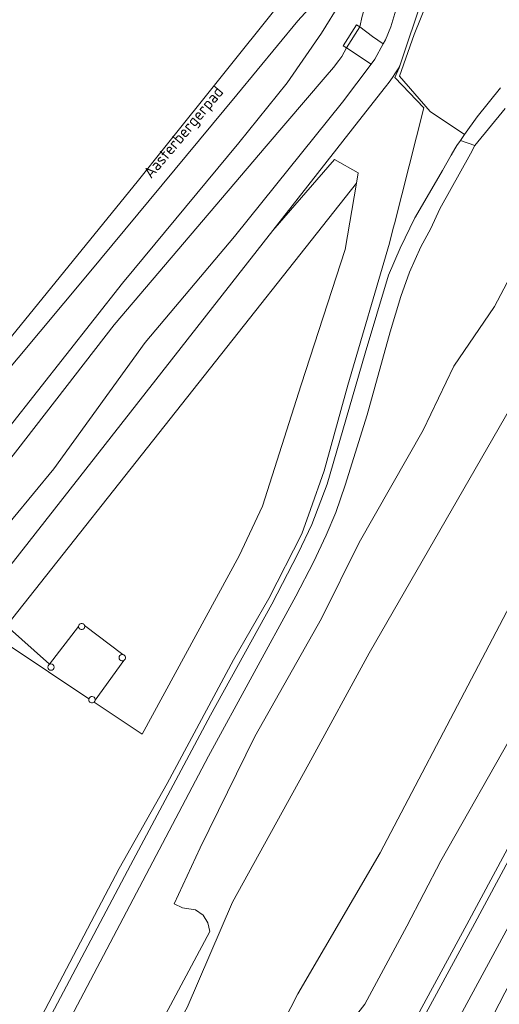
# Model space of a CAD drawing. Extents: x 184422 to 188298, y 343471 to 350189.
# Tile 281 of 513: x 187266 to 187342, y 346673 to 346828. Entities that reach past the tile are written whole.
import ezdxf
from ezdxf.enums import TextEntityAlignment as Align

# ---------------------------------------------------------------- set-up
doc = ezdxf.new("R2010")
doc.units = 0
for name, color, linetype, lineweight in [('B-WA-GR-BEPLANTING_CULTUUR_BOSPLANTSOEN-GV', 252, 'Continuous', 18), ('B-WA-GR-FRUITTEELT-GV', 252, 'Continuous', 13), ('B-WA-GR-GRAS-GV', 252, 'Continuous', 13), ('B-WA-GR-GROENVOORZIENING-GV', 252, 'Continuous', 18), ('B-WA-GW-TALUD_KRUIN-G', 252, 'Continuous', 18), ('B-WA-IE-TERREINAFSCHEIDING_KUNSTMATIG_MUUR-GV', 252, 'Continuous', 18), ('B-WA-KL-ET_HS_LANDELIJK HOOGSPANNINGSNET-GV', 252, 'Continuous', 18), ('B-WA-OG-TERREIN_ERF-GV', 252, 'Continuous', 18), ('B-WA-OG-TOPOGRAFIE-T18', 252, 'Continuous', 18), ('B-WA-OG-WATER_BEEK-GV', 252, 'Continuous', 18), ('B-WA-OG-WATER_GREPPEL-GV', 252, 'Continuous', 18), ('B-WA-OG-WATER_SLOOT-GV', 252, 'Continuous', 18), ('B-WA-VH-ONVERHARD-GV', 252, 'Continuous', 18), ('B-WA-VH-VERHARDING_ASFALT-GV', 252, 'Continuous', 18)]:
    doc.layers.add(name, color=color, linetype=linetype, lineweight=lineweight)
doc.styles.add('NLCS-ISO-M1000-T18', font='NLCS-ISO.ttf', dxfattribs={"height": 1.8})

msp = doc.modelspace()

# ---------------------------------------------------------------- linework, layer by layer
at = {"layer": 'B-WA-GR-BEPLANTING_CULTUUR_BOSPLANTSOEN-GV', "flags": 128}
msp.add_lwpolyline([(187374.768, 346688.234), (187382.196, 346695.604), (187397.184, 346715.955), (187412.429, 346734.71), (187431.273, 346762.27), (187398.553, 346779.15), (187397.901, 346779.486), (187396.764, 346776.969), (187376.973, 346738.389), (187342.761, 346674.869), (187327.118, 346644.527), (187310.813, 346616.023), (187298.362, 346591.346), (187280.708, 346558.983), (187293.375, 346577.731), (187296.31, 346581.839), (187342.284, 346646.198), (187373.427, 346688.22)], close=True, dxfattribs=at)
msp.add_lwpolyline([(187374.768, 346688.234), (187382.196, 346695.604), (187397.184, 346715.955), (187412.429, 346734.71), (187431.273, 346762.27), (187398.553, 346779.15), (187397.901, 346779.486), (187396.764, 346776.969), (187376.973, 346738.389), (187342.761, 346674.869), (187327.118, 346644.527), (187310.813, 346616.023), (187298.362, 346591.346), (187280.708, 346558.983), (187293.375, 346577.731), (187296.31, 346581.839), (187342.284, 346646.198), (187373.427, 346688.22)], close=True, dxfattribs=at)
msp.add_lwpolyline([(187374.768, 346688.234), (187382.196, 346695.604), (187397.184, 346715.955), (187412.429, 346734.71), (187431.273, 346762.27), (187398.553, 346779.15), (187397.901, 346779.486), (187396.764, 346776.969), (187376.973, 346738.389), (187342.761, 346674.869), (187327.118, 346644.527), (187310.813, 346616.023), (187298.362, 346591.346), (187280.708, 346558.983), (187293.375, 346577.731), (187296.31, 346581.839), (187342.284, 346646.198), (187373.427, 346688.22)], close=True, dxfattribs=at)
at = {"layer": 'B-WA-GR-FRUITTEELT-GV', "flags": 128}
for points in [[(187278.082, 346720.652), (187285.681, 346715.581), (187300.955, 346743.69), (187304.599, 346751.507), (187310.694, 346770.629), (187317.629, 346791.915), (187319.409, 346802.382), (187264.286, 346732.666), (187271.088, 346726.645), (187275.639, 346732.555)], [(187278.082, 346720.652), (187285.681, 346715.581), (187300.955, 346743.69), (187304.599, 346751.507), (187310.694, 346770.629), (187317.629, 346791.915), (187319.409, 346802.382), (187264.286, 346732.666), (187271.088, 346726.645), (187275.639, 346732.555)], [(187278.082, 346720.652), (187285.681, 346715.581), (187300.955, 346743.69), (187304.599, 346751.507), (187310.694, 346770.629), (187317.629, 346791.915), (187319.409, 346802.382), (187264.286, 346732.666), (187271.088, 346726.645), (187275.639, 346732.555)], [(187276.609, 346732.726), (187282.627, 346728.139)], [(187276.609, 346732.726), (187282.627, 346728.139)], [(187276.609, 346732.726), (187282.627, 346728.139)], [(187282.79, 346727.214), (187278.261, 346720.965)], [(187282.79, 346727.214), (187278.261, 346720.965)], [(187282.79, 346727.214), (187278.261, 346720.965)]]:
    msp.add_lwpolyline(points, dxfattribs=at)
at = {"layer": 'B-WA-GR-FRUITTEELT-GV'}
for points in [[(187275.639, 346732.555, -0.8382639), (187276.609, 346732.726)], [(187275.639, 346732.555, -0.8382639), (187276.609, 346732.726)], [(187275.639, 346732.555, -0.8382639), (187276.609, 346732.726)], [(187282.627, 346728.139, -0.6996425), (187282.79, 346727.214)], [(187282.627, 346728.139, -0.6996425), (187282.79, 346727.214)], [(187282.627, 346728.139, -0.6996425), (187282.79, 346727.214)], [(187278.261, 346720.965, -0.1874785), (187278.082, 346720.652)], [(187278.261, 346720.965, -0.1874785), (187278.082, 346720.652)], [(187278.261, 346720.965, -0.1874785), (187278.082, 346720.652)]]:
    msp.add_lwpolyline(points, format="xyb", dxfattribs=at)
at = {"layer": 'B-WA-GR-GRAS-GV', "flags": 128}
for points in [[(187375.215, 346880.268), (187341.88, 346870.85), (187339.872, 346870.243), (187335.908, 346868.768), (187328.972, 346864.596), (187332.069, 346854.891), (187333.039, 346848.145), (187332.259, 346838.712), (187330.569, 346830.984), (187328.478, 346825.801), (187326.209, 346819.228), (187331.015, 346813.682), (187336.431, 346810.021), (187338.44, 346812.828), (187342.077, 346817.374)], [(187375.215, 346880.268), (187341.88, 346870.85), (187339.872, 346870.243), (187335.908, 346868.768), (187328.972, 346864.596), (187332.069, 346854.891), (187333.039, 346848.145), (187332.259, 346838.712), (187330.569, 346830.984), (187328.478, 346825.801), (187326.209, 346819.228), (187331.015, 346813.682), (187336.431, 346810.021), (187338.44, 346812.828), (187342.077, 346817.374)], [(187375.215, 346880.268), (187341.88, 346870.85), (187339.872, 346870.243), (187335.908, 346868.768), (187328.972, 346864.596), (187332.069, 346854.891), (187333.039, 346848.145), (187332.259, 346838.712), (187330.569, 346830.984), (187328.478, 346825.801), (187326.209, 346819.228), (187331.015, 346813.682), (187336.431, 346810.021), (187338.44, 346812.828), (187342.077, 346817.374)], [(187258.314, 346733.843), (187306.23, 346794.919), (187320.303, 346812.856), (187323.983, 346817.546), (187324.534, 346818.27), (187325.066, 346819.007), (187325.579, 346819.758), (187326.073, 346820.522), (187326.338, 346821.157), (187329.806, 346831.559)], [(187258.314, 346733.843), (187306.23, 346794.919), (187320.303, 346812.856), (187323.983, 346817.546), (187324.534, 346818.27), (187325.066, 346819.007), (187325.579, 346819.758), (187326.073, 346820.522), (187326.338, 346821.157), (187329.806, 346831.559)], [(187258.314, 346733.843), (187306.23, 346794.919), (187320.303, 346812.856), (187323.983, 346817.546), (187324.534, 346818.27), (187325.066, 346819.007), (187325.579, 346819.758), (187326.073, 346820.522), (187326.338, 346821.157), (187329.806, 346831.559)], [(187307.391, 346830.698), (187289.025, 346807.761), (187285.08, 346802.846), (187254.098, 346764.778), (187234.915, 346741.892), (187235.125, 346741.731), (187235.127, 346741.729), (187235.471, 346741.365), (187235.524, 346741.423), (187236.081, 346742.037), (187238.799, 346741.505), (187239.234, 346741.459), (187239.532, 346741.447), (187239.739, 346741.512), (187240.163, 346741.802), (187240.363, 346741.99), (187240.669, 346742.41), (187243.074, 346745.46), (187248.174, 346752.419), (187258.612, 346765.924), (187277.064, 346787.961), (187300.59, 346816.26), (187310.185, 346827.925), (187311.834, 346829.759)], [(187307.391, 346830.698), (187289.025, 346807.761), (187285.08, 346802.846), (187254.098, 346764.778), (187234.915, 346741.892), (187235.125, 346741.731), (187235.127, 346741.729), (187235.471, 346741.365), (187235.524, 346741.423), (187236.081, 346742.037), (187238.799, 346741.505), (187239.234, 346741.459), (187239.532, 346741.447), (187239.739, 346741.512), (187240.163, 346741.802), (187240.363, 346741.99), (187240.669, 346742.41), (187243.074, 346745.46), (187248.174, 346752.419), (187258.612, 346765.924), (187277.064, 346787.961), (187300.59, 346816.26), (187310.185, 346827.925), (187311.834, 346829.759)], [(187307.391, 346830.698), (187289.025, 346807.761), (187285.08, 346802.846), (187254.098, 346764.778), (187234.915, 346741.892), (187235.125, 346741.731), (187235.127, 346741.729), (187235.471, 346741.365), (187235.524, 346741.423), (187236.081, 346742.037), (187238.799, 346741.505), (187239.234, 346741.459), (187239.532, 346741.447), (187239.739, 346741.512), (187240.163, 346741.802), (187240.363, 346741.99), (187240.669, 346742.41), (187243.074, 346745.46), (187248.174, 346752.419), (187258.612, 346765.924), (187277.064, 346787.961), (187300.59, 346816.26), (187310.185, 346827.925), (187311.834, 346829.759)], [(187311.834, 346829.759), (187310.185, 346827.925), (187300.59, 346816.26), (187277.064, 346787.961), (187258.612, 346765.924)], [(187311.834, 346829.759), (187310.185, 346827.925), (187300.59, 346816.26), (187277.064, 346787.961), (187258.612, 346765.924)], [(187311.834, 346829.759), (187310.185, 346827.925), (187300.59, 346816.26), (187277.064, 346787.961), (187258.612, 346765.924)], [(187325.622, 346829.605), (187324.843, 346826.984), (187323.963, 346824.921), (187323.632, 346824.315), (187322.315, 346821.899), (187321.709, 346821.099), (187317.2, 346815.146), (187300.183, 346793.972), (187286.151, 346777.306), (187271.783, 346757.389), (187258.914, 346741.841)], [(187325.622, 346829.605), (187324.843, 346826.984), (187323.963, 346824.921), (187323.632, 346824.315), (187322.315, 346821.899), (187321.709, 346821.099), (187317.2, 346815.146), (187300.183, 346793.972), (187286.151, 346777.306), (187271.783, 346757.389), (187258.914, 346741.841)], [(187325.622, 346829.605), (187324.843, 346826.984), (187323.963, 346824.921), (187323.632, 346824.315), (187322.315, 346821.899), (187321.709, 346821.099), (187317.2, 346815.146), (187300.183, 346793.972), (187286.151, 346777.306), (187271.783, 346757.389), (187258.914, 346741.841)], [(187316.898, 346830.821), (187313.91, 346825.969), (187308.514, 346818.196), (187300.871, 346808.738), (187282.564, 346786.634), (187264.722, 346763.927)], [(187264.722, 346763.927), (187282.564, 346786.634), (187300.871, 346808.738), (187308.514, 346818.196), (187313.91, 346825.969), (187316.898, 346830.821)], [(187316.898, 346830.821), (187313.91, 346825.969), (187308.514, 346818.196), (187300.871, 346808.738), (187282.564, 346786.634), (187264.722, 346763.927)], [(187264.722, 346763.927), (187282.564, 346786.634), (187300.871, 346808.738), (187308.514, 346818.196), (187313.91, 346825.969), (187316.898, 346830.821)], [(187316.898, 346830.821), (187313.91, 346825.969), (187308.514, 346818.196), (187300.871, 346808.738), (187282.564, 346786.634), (187264.722, 346763.927)], [(187264.722, 346763.927), (187282.564, 346786.634), (187300.871, 346808.738), (187308.514, 346818.196), (187313.91, 346825.969), (187316.898, 346830.821)], [(187320.32, 346828.649), (187319.92, 346826.964), (187321.943, 346825.458), (187323.632, 346824.315), (187323.963, 346824.921), (187324.843, 346826.984), (187325.622, 346829.605)], [(187320.32, 346828.649), (187319.92, 346826.964), (187321.943, 346825.458), (187323.632, 346824.315), (187323.963, 346824.921), (187324.843, 346826.984), (187325.622, 346829.605)], [(187320.32, 346828.649), (187319.92, 346826.964), (187321.943, 346825.458), (187323.632, 346824.315), (187323.963, 346824.921), (187324.843, 346826.984), (187325.622, 346829.605)], [(187261.171, 346754.181), (187281.237, 346780.056), (187305.19, 346808.177), (187314.483, 346819.045), (187315.79, 346820.595), (187316.622, 346821.671), (187317.108, 346822.342), (187317.82, 346823.684), (187317.291, 346824.022), (187319.392, 346827.302), (187319.92, 346826.964), (187320.32, 346828.649)], [(187261.171, 346754.181), (187281.237, 346780.056), (187305.19, 346808.177), (187314.483, 346819.045), (187315.79, 346820.595), (187316.622, 346821.671), (187317.108, 346822.342), (187317.82, 346823.684), (187317.291, 346824.022), (187319.392, 346827.302), (187319.92, 346826.964), (187320.32, 346828.649)], [(187261.171, 346754.181), (187281.237, 346780.056), (187305.19, 346808.177), (187314.483, 346819.045), (187315.79, 346820.595), (187316.622, 346821.671), (187317.108, 346822.342), (187317.82, 346823.684), (187317.291, 346824.022), (187319.392, 346827.302), (187319.92, 346826.964), (187320.32, 346828.649)], [(187258.914, 346741.841), (187271.783, 346757.389), (187286.151, 346777.306), (187300.183, 346793.972), (187317.2, 346815.146), (187321.709, 346821.099), (187317.82, 346823.684), (187317.108, 346822.342), (187316.622, 346821.671), (187315.79, 346820.595), (187314.483, 346819.045), (187305.19, 346808.177), (187281.237, 346780.056), (187261.171, 346754.181)], [(187258.914, 346741.841), (187271.783, 346757.389), (187286.151, 346777.306), (187300.183, 346793.972), (187317.2, 346815.146), (187321.709, 346821.099), (187317.82, 346823.684), (187317.108, 346822.342), (187316.622, 346821.671), (187315.79, 346820.595), (187314.483, 346819.045), (187305.19, 346808.177), (187281.237, 346780.056), (187261.171, 346754.181)], [(187258.914, 346741.841), (187271.783, 346757.389), (187286.151, 346777.306), (187300.183, 346793.972), (187317.2, 346815.146), (187321.709, 346821.099), (187317.82, 346823.684), (187317.108, 346822.342), (187316.622, 346821.671), (187315.79, 346820.595), (187314.483, 346819.045), (187305.19, 346808.177), (187281.237, 346780.056), (187261.171, 346754.181)], [(187267.088, 346665.949), (187282.046, 346694.454), (187289.596, 346707.844), (187300.044, 346727.293), (187305.599, 346736.964), (187310.833, 346747.176), (187312.173, 346751.006), (187314.343, 346757.07), (187318.045, 346770.538), (187324.609, 346792.925), (187325.199, 346795.259), (187325.376, 346795.961), (187325.386, 346795.977), (187329.996, 346814.24), (187325.429, 346818.998), (187326.126, 346820.52), (187326.338, 346821.157), (187326.073, 346820.522), (187325.579, 346819.758), (187325.066, 346819.007), (187324.534, 346818.27), (187323.983, 346817.546), (187320.303, 346812.856), (187306.23, 346794.919), (187315.967, 346806.105), (187319.688, 346804.022), (187319.409, 346802.382), (187317.629, 346791.915), (187310.694, 346770.629), (187304.599, 346751.507), (187300.955, 346743.69), (187285.681, 346715.581), (187278.082, 346720.652)], [(187267.088, 346665.949), (187282.046, 346694.454), (187289.596, 346707.844), (187300.044, 346727.293), (187305.599, 346736.964), (187310.833, 346747.176), (187312.173, 346751.006), (187314.343, 346757.07), (187318.045, 346770.538), (187324.609, 346792.925), (187325.199, 346795.259), (187325.376, 346795.961), (187325.386, 346795.977), (187329.996, 346814.24), (187325.429, 346818.998), (187326.126, 346820.52), (187326.338, 346821.157), (187326.073, 346820.522), (187325.579, 346819.758), (187325.066, 346819.007), (187324.534, 346818.27), (187323.983, 346817.546), (187320.303, 346812.856), (187306.23, 346794.919), (187315.967, 346806.105), (187319.688, 346804.022), (187319.409, 346802.382), (187317.629, 346791.915), (187310.694, 346770.629), (187304.599, 346751.507), (187300.955, 346743.69), (187285.681, 346715.581), (187278.082, 346720.652)], [(187267.088, 346665.949), (187282.046, 346694.454), (187289.596, 346707.844), (187300.044, 346727.293), (187305.599, 346736.964), (187310.833, 346747.176), (187312.173, 346751.006), (187314.343, 346757.07), (187318.045, 346770.538), (187324.609, 346792.925), (187325.199, 346795.259), (187325.376, 346795.961), (187325.386, 346795.977), (187329.996, 346814.24), (187325.429, 346818.998), (187326.126, 346820.52), (187326.338, 346821.157), (187326.073, 346820.522), (187325.579, 346819.758), (187325.066, 346819.007), (187324.534, 346818.27), (187323.983, 346817.546), (187320.303, 346812.856), (187306.23, 346794.919), (187315.967, 346806.105), (187319.688, 346804.022), (187319.409, 346802.382), (187317.629, 346791.915), (187310.694, 346770.629), (187304.599, 346751.507), (187300.955, 346743.69), (187285.681, 346715.581), (187278.082, 346720.652)], [(187342.821, 346814.109), (187338.068, 346808.281), (187337.375, 346806.99), (187332.528, 346798.34), (187331.094, 346795.216), (187329.553, 346792.365), (187327.776, 346788.341), (187326.395, 346784.516), (187324.709, 346778.961), (187321.111, 346765.892), (187317.635, 346754.814), (187316.147, 346750.51), (187314.664, 346746.916), (187312.622, 346742.672), (187309.839, 346737.349), (187296.103, 346712.142), (187273.93, 346670)], [(187342.821, 346814.109), (187338.068, 346808.281), (187337.375, 346806.99), (187332.528, 346798.34), (187331.094, 346795.216), (187329.553, 346792.365), (187327.776, 346788.341), (187326.395, 346784.516), (187324.709, 346778.961), (187321.111, 346765.892), (187317.635, 346754.814), (187316.147, 346750.51), (187314.664, 346746.916), (187312.622, 346742.672), (187309.839, 346737.349), (187296.103, 346712.142), (187273.93, 346670)], [(187342.821, 346814.109), (187338.068, 346808.281), (187337.375, 346806.99), (187332.528, 346798.34), (187331.094, 346795.216), (187329.553, 346792.365), (187327.776, 346788.341), (187326.395, 346784.516), (187324.709, 346778.961), (187321.111, 346765.892), (187317.635, 346754.814), (187316.147, 346750.51), (187314.664, 346746.916), (187312.622, 346742.672), (187309.839, 346737.349), (187296.103, 346712.142), (187273.93, 346670)], [(187280.671, 346655.231), (187296.303, 346684.509), (187296.024, 346685.901), (187295.263, 346687.107), (187294.058, 346687.931), (187293.033, 346688.11), (187292.038, 346688.283), (187290.689, 346688.903), (187294.819, 346697.701), (187303.381, 346715.216), (187313.914, 346733.798), (187319.845, 346745.777), (187329.901, 346763.488), (187334.722, 346773.575), (187341.13, 346782.964), (187346.586, 346793.305)], [(187280.671, 346655.231), (187296.303, 346684.509), (187296.024, 346685.901), (187295.263, 346687.107), (187294.058, 346687.931), (187293.033, 346688.11), (187292.038, 346688.283), (187290.689, 346688.903), (187294.819, 346697.701), (187303.381, 346715.216), (187313.914, 346733.798), (187319.845, 346745.777), (187329.901, 346763.488), (187334.722, 346773.575), (187341.13, 346782.964), (187346.586, 346793.305)], [(187280.671, 346655.231), (187296.303, 346684.509), (187296.024, 346685.901), (187295.263, 346687.107), (187294.058, 346687.931), (187293.033, 346688.11), (187292.038, 346688.283), (187290.689, 346688.903), (187294.819, 346697.701), (187303.381, 346715.216), (187313.914, 346733.798), (187319.845, 346745.777), (187329.901, 346763.488), (187334.722, 346773.575), (187341.13, 346782.964), (187346.586, 346793.305)], [(187277.287, 346721.182), (187258.314, 346733.843)], [(187277.287, 346721.182), (187258.314, 346733.843)], [(187277.287, 346721.182), (187258.314, 346733.843)], [(187344.619, 346716.658), (187332.689, 346695.639), (187327.326, 346685.378), (187320.749, 346673.07), (187315.743, 346666.66)], [(187344.619, 346716.658), (187332.689, 346695.639), (187327.326, 346685.378), (187320.749, 346673.07), (187315.743, 346666.66)], [(187344.619, 346716.658), (187332.689, 346695.639), (187327.326, 346685.378), (187320.749, 346673.07), (187315.743, 346666.66)], [(187312.115, 346640.13), (187336.784, 346685.657), (187349.254, 346708.764)], [(187312.115, 346640.13), (187336.784, 346685.657), (187349.254, 346708.764)], [(187312.115, 346640.13), (187336.784, 346685.657), (187349.254, 346708.764)]]:
    msp.add_lwpolyline(points, dxfattribs=at)
at = {"layer": 'B-WA-GR-GRAS-GV'}
for points in [[(187277.266, 346721.039, -0.0763058), (187277.287, 346721.182)], [(187277.266, 346721.039, -0.0763058), (187277.287, 346721.182)], [(187277.266, 346721.039, -0.0763058), (187277.287, 346721.182)], [(187278.082, 346720.652, -0.6330121), (187277.266, 346721.039)], [(187278.082, 346720.652, -0.6330121), (187277.266, 346721.039)], [(187278.082, 346720.652, -0.6330121), (187277.266, 346721.039)]]:
    msp.add_lwpolyline(points, format="xyb", dxfattribs=at)
at = {"layer": 'B-WA-GR-GROENVOORZIENING-GV', "flags": 128}
for points in [[(187329.806, 346831.559), (187326.338, 346821.157), (187326.126, 346820.52), (187325.429, 346818.998), (187329.996, 346814.24), (187325.386, 346795.977), (187325.376, 346795.961), (187325.199, 346795.259), (187324.609, 346792.925), (187318.045, 346770.538), (187314.343, 346757.07), (187312.173, 346751.006), (187310.833, 346747.176), (187305.599, 346736.964), (187300.044, 346727.293), (187289.596, 346707.844), (187282.046, 346694.454), (187267.088, 346665.949)], [(187329.806, 346831.559), (187326.338, 346821.157), (187326.126, 346820.52), (187325.429, 346818.998), (187329.996, 346814.24), (187325.386, 346795.977), (187325.376, 346795.961), (187325.199, 346795.259), (187324.609, 346792.925), (187318.045, 346770.538), (187314.343, 346757.07), (187312.173, 346751.006), (187310.833, 346747.176), (187305.599, 346736.964), (187300.044, 346727.293), (187289.596, 346707.844), (187282.046, 346694.454), (187267.088, 346665.949)], [(187329.806, 346831.559), (187326.338, 346821.157), (187326.126, 346820.52), (187325.429, 346818.998), (187329.996, 346814.24), (187325.386, 346795.977), (187325.376, 346795.961), (187325.199, 346795.259), (187324.609, 346792.925), (187318.045, 346770.538), (187314.343, 346757.07), (187312.173, 346751.006), (187310.833, 346747.176), (187305.599, 346736.964), (187300.044, 346727.293), (187289.596, 346707.844), (187282.046, 346694.454), (187267.088, 346665.949)], [(187268.995, 346666.881), (187283.826, 346694.994), (187296.451, 346718.622), (187306.105, 346736.06), (187310.243, 346744.098), (187312.377, 346748.615), (187314.807, 346754.974), (187320.806, 346775.621), (187324.468, 346787.862), (187326.275, 346792.112), (187328.583, 346796.904), (187328.683, 346797.054), (187332.944, 346804.354), (187334.324, 346806.764), (187334.406, 346806.901), (187334.397, 346806.892), (187335.216, 346808.322), (187335.781, 346809.112), (187336.431, 346810.021), (187331.015, 346813.682), (187326.209, 346819.228), (187328.478, 346825.801), (187330.569, 346830.984)], [(187268.995, 346666.881), (187283.826, 346694.994), (187296.451, 346718.622), (187306.105, 346736.06), (187310.243, 346744.098), (187312.377, 346748.615), (187314.807, 346754.974), (187320.806, 346775.621), (187324.468, 346787.862), (187326.275, 346792.112), (187328.583, 346796.904), (187328.683, 346797.054), (187332.944, 346804.354), (187334.324, 346806.764), (187334.406, 346806.901), (187334.397, 346806.892), (187335.216, 346808.322), (187335.781, 346809.112), (187336.431, 346810.021), (187331.015, 346813.682), (187326.209, 346819.228), (187328.478, 346825.801), (187330.569, 346830.984)], [(187268.995, 346666.881), (187283.826, 346694.994), (187296.451, 346718.622), (187306.105, 346736.06), (187310.243, 346744.098), (187312.377, 346748.615), (187314.807, 346754.974), (187320.806, 346775.621), (187324.468, 346787.862), (187326.275, 346792.112), (187328.583, 346796.904), (187328.683, 346797.054), (187332.944, 346804.354), (187334.324, 346806.764), (187334.406, 346806.901), (187334.397, 346806.892), (187335.216, 346808.322), (187335.781, 346809.112), (187336.431, 346810.021), (187331.015, 346813.682), (187326.209, 346819.228), (187328.478, 346825.801), (187330.569, 346830.984)], [(187325.697, 346663.096), (187337.664, 346685.182), (187350.135, 346708.291), (187362.628, 346731.583), (187375.599, 346755.643), (187380.289, 346764.234), (187388.337, 346778.977), (187390.646, 346783.228), (187389.757, 346783.686), (187387.458, 346779.455), (187379.411, 346764.713), (187374.72, 346756.119), (187361.747, 346732.056), (187349.254, 346708.764), (187336.784, 346685.657), (187312.115, 346640.13)], [(187325.697, 346663.096), (187337.664, 346685.182), (187350.135, 346708.291), (187362.628, 346731.583), (187375.599, 346755.643), (187380.289, 346764.234), (187388.337, 346778.977), (187390.646, 346783.228), (187389.757, 346783.686), (187387.458, 346779.455), (187379.411, 346764.713), (187374.72, 346756.119), (187361.747, 346732.056), (187349.254, 346708.764), (187336.784, 346685.657), (187312.115, 346640.13)], [(187325.697, 346663.096), (187337.664, 346685.182), (187350.135, 346708.291), (187362.628, 346731.583), (187375.599, 346755.643), (187380.289, 346764.234), (187388.337, 346778.977), (187390.646, 346783.228), (187389.757, 346783.686), (187387.458, 346779.455), (187379.411, 346764.713), (187374.72, 346756.119), (187361.747, 346732.056), (187349.254, 346708.764), (187336.784, 346685.657), (187312.115, 346640.13)], [(187327.118, 346644.527), (187342.761, 346674.869), (187376.973, 346738.389), (187396.764, 346776.969), (187397.901, 346779.486), (187395.019, 346780.972), (187392.761, 346776.784), (187384.731, 346761.89), (187379.923, 346752.971), (187367.294, 346729.353), (187354.262, 346705.486), (187341.921, 346682.699), (187329.902, 346660.473)], [(187327.118, 346644.527), (187342.761, 346674.869), (187376.973, 346738.389), (187396.764, 346776.969), (187397.901, 346779.486), (187395.019, 346780.972), (187392.761, 346776.784), (187384.731, 346761.89), (187379.923, 346752.971), (187367.294, 346729.353), (187354.262, 346705.486), (187341.921, 346682.699), (187329.902, 346660.473)], [(187327.118, 346644.527), (187342.761, 346674.869), (187376.973, 346738.389), (187396.764, 346776.969), (187397.901, 346779.486), (187395.019, 346780.972), (187392.761, 346776.784), (187384.731, 346761.89), (187379.923, 346752.971), (187367.294, 346729.353), (187354.262, 346705.486), (187341.921, 346682.699), (187329.902, 346660.473)]]:
    msp.add_lwpolyline(points, dxfattribs=at)
msp.add_lwpolyline([(187258.314, 346733.843), (187277.287, 346721.182), (187277.361, 346721.332), (187277.48, 346721.449), (187277.631, 346721.52), (187277.797, 346721.538), (187277.959, 346721.5), (187278.1, 346721.411), (187278.204, 346721.28), (187278.259, 346721.122), (187278.261, 346720.965), (187282.79, 346727.214), (187282.627, 346727.155), (187282.453, 346727.155), (187282.29, 346727.214), (187282.157, 346727.326), (187282.07, 346727.476), (187282.04, 346727.647), (187282.07, 346727.818), (187282.157, 346727.968), (187282.29, 346728.08), (187282.453, 346728.139), (187282.627, 346728.139), (187276.609, 346732.726), (187276.639, 346732.555), (187276.609, 346732.384), (187276.522, 346732.234), (187276.389, 346732.122), (187276.226, 346732.063), (187276.052, 346732.063), (187275.889, 346732.122), (187275.756, 346732.234), (187275.669, 346732.384), (187275.639, 346732.555), (187271.088, 346726.645), (187264.286, 346732.666), (187319.409, 346802.382), (187319.688, 346804.022), (187315.967, 346806.105), (187306.23, 346794.919)], close=True, dxfattribs=at)
msp.add_lwpolyline([(187258.314, 346733.843), (187277.287, 346721.182), (187277.361, 346721.332), (187277.48, 346721.449), (187277.631, 346721.52), (187277.797, 346721.538), (187277.959, 346721.5), (187278.1, 346721.411), (187278.204, 346721.28), (187278.259, 346721.122), (187278.261, 346720.965), (187282.79, 346727.214), (187282.627, 346727.155), (187282.453, 346727.155), (187282.29, 346727.214), (187282.157, 346727.326), (187282.07, 346727.476), (187282.04, 346727.647), (187282.07, 346727.818), (187282.157, 346727.968), (187282.29, 346728.08), (187282.453, 346728.139), (187282.627, 346728.139), (187276.609, 346732.726), (187276.639, 346732.555), (187276.609, 346732.384), (187276.522, 346732.234), (187276.389, 346732.122), (187276.226, 346732.063), (187276.052, 346732.063), (187275.889, 346732.122), (187275.756, 346732.234), (187275.669, 346732.384), (187275.639, 346732.555), (187271.088, 346726.645), (187264.286, 346732.666), (187319.409, 346802.382), (187319.688, 346804.022), (187315.967, 346806.105), (187306.23, 346794.919)], close=True, dxfattribs=at)
msp.add_lwpolyline([(187258.314, 346733.843), (187277.287, 346721.182), (187277.361, 346721.332), (187277.48, 346721.449), (187277.631, 346721.52), (187277.797, 346721.538), (187277.959, 346721.5), (187278.1, 346721.411), (187278.204, 346721.28), (187278.259, 346721.122), (187278.261, 346720.965), (187282.79, 346727.214), (187282.627, 346727.155), (187282.453, 346727.155), (187282.29, 346727.214), (187282.157, 346727.326), (187282.07, 346727.476), (187282.04, 346727.647), (187282.07, 346727.818), (187282.157, 346727.968), (187282.29, 346728.08), (187282.453, 346728.139), (187282.627, 346728.139), (187276.609, 346732.726), (187276.639, 346732.555), (187276.609, 346732.384), (187276.522, 346732.234), (187276.389, 346732.122), (187276.226, 346732.063), (187276.052, 346732.063), (187275.889, 346732.122), (187275.756, 346732.234), (187275.669, 346732.384), (187275.639, 346732.555), (187271.088, 346726.645), (187264.286, 346732.666), (187319.409, 346802.382), (187319.688, 346804.022), (187315.967, 346806.105), (187306.23, 346794.919)], close=True, dxfattribs=at)
at = {"layer": 'B-WA-GR-GROENVOORZIENING-GV'}
for points in [[(187270.801, 346726.164, -1), (187271.801, 346726.164)], [(187270.801, 346726.164, -1), (187271.801, 346726.164)], [(187270.801, 346726.164, -1), (187271.801, 346726.164)], [(187271.801, 346726.164, -1), (187270.801, 346726.164)], [(187271.801, 346726.164, -1), (187270.801, 346726.164)], [(187271.801, 346726.164, -1), (187270.801, 346726.164)]]:
    msp.add_lwpolyline(points, format="xyb", dxfattribs=at)
at = {"layer": 'B-WA-GW-TALUD_KRUIN-G', "flags": 128}
for points in [[(187317.907, 346862.049), (187320.807, 346845.993), (187321.41, 346841.689), (187321.626, 346838.862), (187321.664, 346837.693), (187321.644, 346836.185), (187321.547, 346834.456), (187321.443, 346833.654), (187321.329, 346833.065), (187321.233, 346832.52), (187320.724, 346830.039), (187320.32, 346828.649), (187319.92, 346826.964)], [(187317.907, 346862.049), (187320.807, 346845.993), (187321.41, 346841.689), (187321.626, 346838.862), (187321.664, 346837.693), (187321.644, 346836.185), (187321.547, 346834.456), (187321.443, 346833.654), (187321.329, 346833.065), (187321.233, 346832.52), (187320.724, 346830.039), (187320.32, 346828.649), (187319.92, 346826.964)], [(187317.907, 346862.049), (187320.807, 346845.993), (187321.41, 346841.689), (187321.626, 346838.862), (187321.664, 346837.693), (187321.644, 346836.185), (187321.547, 346834.456), (187321.443, 346833.654), (187321.329, 346833.065), (187321.233, 346832.52), (187320.724, 346830.039), (187320.32, 346828.649), (187319.92, 346826.964)], [(187236.081, 346742.037), (187238.742, 346739.829), (187241.696, 346737.491), (187242.033, 346737.304), (187242.384, 346737.201), (187242.731, 346737.219), (187243.106, 346737.411), (187243.337, 346737.725), (187245.685, 346740.971), (187247.301, 346743.005), (187264.722, 346763.927), (187282.564, 346786.634), (187300.871, 346808.738), (187308.514, 346818.196), (187313.91, 346825.969), (187316.898, 346830.821), (187317.343, 346831.91), (187317.74, 346833.551), (187317.916, 346835.258), (187317.952, 346836.562), (187317.773, 346839.479), (187317.656, 346840.308), (187315.571, 346852.916), (187313.582, 346861.152)], [(187236.081, 346742.037), (187238.742, 346739.829), (187241.696, 346737.491), (187242.033, 346737.304), (187242.384, 346737.201), (187242.731, 346737.219), (187243.106, 346737.411), (187243.337, 346737.725), (187245.685, 346740.971), (187247.301, 346743.005), (187264.722, 346763.927), (187282.564, 346786.634), (187300.871, 346808.738), (187308.514, 346818.196), (187313.91, 346825.969), (187316.898, 346830.821), (187317.343, 346831.91), (187317.74, 346833.551), (187317.916, 346835.258), (187317.952, 346836.562), (187317.773, 346839.479), (187317.656, 346840.308), (187315.571, 346852.916), (187313.582, 346861.152)], [(187236.081, 346742.037), (187238.742, 346739.829), (187241.696, 346737.491), (187242.033, 346737.304), (187242.384, 346737.201), (187242.731, 346737.219), (187243.106, 346737.411), (187243.337, 346737.725), (187245.685, 346740.971), (187247.301, 346743.005), (187264.722, 346763.927), (187282.564, 346786.634), (187300.871, 346808.738), (187308.514, 346818.196), (187313.91, 346825.969), (187316.898, 346830.821), (187317.343, 346831.91), (187317.74, 346833.551), (187317.916, 346835.258), (187317.952, 346836.562), (187317.773, 346839.479), (187317.656, 346840.308), (187315.571, 346852.916), (187313.582, 346861.152)], [(187317.82, 346823.684), (187317.108, 346822.342), (187316.622, 346821.671), (187315.79, 346820.595), (187314.483, 346819.045), (187305.19, 346808.177), (187281.237, 346780.056), (187261.171, 346754.181)], [(187317.82, 346823.684), (187317.108, 346822.342), (187316.622, 346821.671), (187315.79, 346820.595), (187314.483, 346819.045), (187305.19, 346808.177), (187281.237, 346780.056), (187261.171, 346754.181)], [(187317.82, 346823.684), (187317.108, 346822.342), (187316.622, 346821.671), (187315.79, 346820.595), (187314.483, 346819.045), (187305.19, 346808.177), (187281.237, 346780.056), (187261.171, 346754.181)]]:
    msp.add_lwpolyline(points, dxfattribs=at)
at = {"layer": 'B-WA-IE-TERREINAFSCHEIDING_KUNSTMATIG_MUUR-GV', "flags": 128}
msp.add_lwpolyline([(187319.92, 346826.964), (187319.392, 346827.302), (187317.291, 346824.022), (187317.82, 346823.684)], close=True, dxfattribs=at)
msp.add_lwpolyline([(187319.92, 346826.964), (187319.392, 346827.302), (187317.291, 346824.022), (187317.82, 346823.684)], close=True, dxfattribs=at)
msp.add_lwpolyline([(187319.92, 346826.964), (187319.392, 346827.302), (187317.291, 346824.022), (187317.82, 346823.684)], close=True, dxfattribs=at)
at = {"layer": 'B-WA-KL-ET_HS_LANDELIJK HOOGSPANNINGSNET-GV'}
for points in [[(187276.609, 346732.726, 0.8382639), (187275.639, 346732.555)], [(187276.609, 346732.726, 0.8382639), (187275.639, 346732.555)], [(187276.609, 346732.726, 0.8382639), (187275.639, 346732.555)], [(187282.79, 346727.214, 0.6996425), (187282.627, 346728.139)], [(187282.79, 346727.214, 0.6996425), (187282.627, 346728.139)], [(187282.79, 346727.214, 0.6996425), (187282.627, 346728.139)], [(187271.801, 346726.164, 1), (187270.801, 346726.164)], [(187271.801, 346726.164, 1), (187270.801, 346726.164)], [(187271.801, 346726.164, 1), (187270.801, 346726.164)], [(187270.801, 346726.164, 1), (187271.801, 346726.164)], [(187270.801, 346726.164, 1), (187271.801, 346726.164)], [(187270.801, 346726.164, 1), (187271.801, 346726.164)], [(187277.287, 346721.182, 0.0763058), (187277.266, 346721.039)], [(187277.287, 346721.182, 0.0763058), (187277.266, 346721.039)], [(187277.287, 346721.182, 0.0763058), (187277.266, 346721.039)], [(187277.266, 346721.039, 0.6330121), (187278.082, 346720.652)], [(187277.266, 346721.039, 0.6330121), (187278.082, 346720.652)], [(187277.266, 346721.039, 0.6330121), (187278.082, 346720.652)], [(187278.082, 346720.652, 0.1874785), (187278.261, 346720.965)], [(187278.082, 346720.652, 0.1874785), (187278.261, 346720.965)], [(187278.082, 346720.652, 0.1874785), (187278.261, 346720.965)]]:
    msp.add_lwpolyline(points, format="xyb", dxfattribs=at)
at = {"layer": 'B-WA-KL-ET_HS_LANDELIJK HOOGSPANNINGSNET-GV', "flags": 128}
for points in [[(187275.639, 346732.555), (187275.669, 346732.384), (187275.756, 346732.234), (187275.889, 346732.122), (187276.052, 346732.063), (187276.226, 346732.063), (187276.389, 346732.122), (187276.522, 346732.234), (187276.609, 346732.384), (187276.639, 346732.555), (187276.609, 346732.726)], [(187275.639, 346732.555), (187275.669, 346732.384), (187275.756, 346732.234), (187275.889, 346732.122), (187276.052, 346732.063), (187276.226, 346732.063), (187276.389, 346732.122), (187276.522, 346732.234), (187276.609, 346732.384), (187276.639, 346732.555), (187276.609, 346732.726)], [(187275.639, 346732.555), (187275.669, 346732.384), (187275.756, 346732.234), (187275.889, 346732.122), (187276.052, 346732.063), (187276.226, 346732.063), (187276.389, 346732.122), (187276.522, 346732.234), (187276.609, 346732.384), (187276.639, 346732.555), (187276.609, 346732.726)], [(187282.627, 346728.139), (187282.453, 346728.139), (187282.29, 346728.08), (187282.157, 346727.968), (187282.07, 346727.818), (187282.04, 346727.647), (187282.07, 346727.476)], [(187282.627, 346728.139), (187282.453, 346728.139), (187282.29, 346728.08), (187282.157, 346727.968), (187282.07, 346727.818), (187282.04, 346727.647), (187282.07, 346727.476)], [(187282.627, 346728.139), (187282.453, 346728.139), (187282.29, 346728.08), (187282.157, 346727.968), (187282.07, 346727.818), (187282.04, 346727.647), (187282.07, 346727.476)], [(187282.07, 346727.476), (187282.157, 346727.326), (187282.29, 346727.214), (187282.453, 346727.155), (187282.627, 346727.155), (187282.79, 346727.214)], [(187282.07, 346727.476), (187282.157, 346727.326), (187282.29, 346727.214), (187282.453, 346727.155), (187282.627, 346727.155), (187282.79, 346727.214)], [(187282.07, 346727.476), (187282.157, 346727.326), (187282.29, 346727.214), (187282.453, 346727.155), (187282.627, 346727.155), (187282.79, 346727.214)], [(187278.261, 346720.965), (187278.259, 346721.122), (187278.204, 346721.28), (187278.1, 346721.411), (187277.959, 346721.5), (187277.797, 346721.538), (187277.631, 346721.52), (187277.48, 346721.449), (187277.361, 346721.332), (187277.287, 346721.182)], [(187278.261, 346720.965), (187278.259, 346721.122), (187278.204, 346721.28), (187278.1, 346721.411), (187277.959, 346721.5), (187277.797, 346721.538), (187277.631, 346721.52), (187277.48, 346721.449), (187277.361, 346721.332), (187277.287, 346721.182)], [(187278.261, 346720.965), (187278.259, 346721.122), (187278.204, 346721.28), (187278.1, 346721.411), (187277.959, 346721.5), (187277.797, 346721.538), (187277.631, 346721.52), (187277.48, 346721.449), (187277.361, 346721.332), (187277.287, 346721.182)]]:
    msp.add_lwpolyline(points, dxfattribs=at)
at = {"layer": 'B-WA-OG-TERREIN_ERF-GV', "flags": 128}
msp.add_lwpolyline([(187254.098, 346764.778), (187285.08, 346802.846), (187289.025, 346807.761), (187307.391, 346830.698)], dxfattribs=at)
msp.add_lwpolyline([(187254.098, 346764.778), (187285.08, 346802.846), (187289.025, 346807.761), (187307.391, 346830.698)], dxfattribs=at)
msp.add_lwpolyline([(187254.098, 346764.778), (187285.08, 346802.846), (187289.025, 346807.761), (187307.391, 346830.698)], dxfattribs=at)
at = {"layer": 'B-WA-OG-WATER_BEEK-GV', "flags": 128}
for points in [[(187421.169, 346893.875), (187400.883, 346887.93), (187398.275, 346874.564), (187393.322, 346861.644), (187388.369, 346849.8), (187377.387, 346830.205), (187368.773, 346812.117), (187361.667, 346797.904), (187347.455, 346773.571), (187321.399, 346728.351), (187311.925, 346710.908), (187299.866, 346689.159), (187292.76, 346672.579), (187277.902, 346646.523), (187269.288, 346627.358), (187255.076, 346603.025), (187242.586, 346579.123), (187235.05, 346563.188), (187223.852, 346542.3), (187219.761, 346537.347), (187213.516, 346525.504), (187202.749, 346505.693), (187194.351, 346486.313)], [(187421.169, 346893.875), (187400.883, 346887.93), (187398.275, 346874.564), (187393.322, 346861.644), (187388.369, 346849.8), (187377.387, 346830.205), (187368.773, 346812.117), (187361.667, 346797.904), (187347.455, 346773.571), (187321.399, 346728.351), (187311.925, 346710.908), (187299.866, 346689.159), (187292.76, 346672.579), (187277.902, 346646.523), (187269.288, 346627.358), (187255.076, 346603.025), (187242.586, 346579.123), (187235.05, 346563.188), (187223.852, 346542.3), (187219.761, 346537.347), (187213.516, 346525.504), (187202.749, 346505.693), (187194.351, 346486.313)], [(187421.169, 346893.875), (187400.883, 346887.93), (187398.275, 346874.564), (187393.322, 346861.644), (187388.369, 346849.8), (187377.387, 346830.205), (187368.773, 346812.117), (187361.667, 346797.904), (187347.455, 346773.571), (187321.399, 346728.351), (187311.925, 346710.908), (187299.866, 346689.159), (187292.76, 346672.579), (187277.902, 346646.523), (187269.288, 346627.358), (187255.076, 346603.025), (187242.586, 346579.123), (187235.05, 346563.188), (187223.852, 346542.3), (187219.761, 346537.347), (187213.516, 346525.504), (187202.749, 346505.693), (187194.351, 346486.313)], [(187208.165, 346485.175), (187209.84, 346488.981), (187209.992, 346491.265), (187210.297, 346493.245), (187211.667, 346494.158), (187213.342, 346495.376), (187218.367, 346505.883), (187226.005, 346520.336), (187235.911, 346537.778), (187248.185, 346560.604), (187257.66, 346578.046), (187264.766, 346591.397), (187271.657, 346605.394), (187283.285, 346625.205), (187296.851, 346648.676), (187310.202, 346674.732), (187323.122, 346696.912), (187354.131, 346755.914), (187386.431, 346820.73), (187406.888, 346861.213), (187418.947, 346882.101), (187421.169, 346893.875)], [(187208.165, 346485.175), (187209.84, 346488.981), (187209.992, 346491.265), (187210.297, 346493.245), (187211.667, 346494.158), (187213.342, 346495.376), (187218.367, 346505.883), (187226.005, 346520.336), (187235.911, 346537.778), (187248.185, 346560.604), (187257.66, 346578.046), (187264.766, 346591.397), (187271.657, 346605.394), (187283.285, 346625.205), (187296.851, 346648.676), (187310.202, 346674.732), (187323.122, 346696.912), (187354.131, 346755.914), (187386.431, 346820.73), (187406.888, 346861.213), (187418.947, 346882.101), (187421.169, 346893.875)], [(187208.165, 346485.175), (187209.84, 346488.981), (187209.992, 346491.265), (187210.297, 346493.245), (187211.667, 346494.158), (187213.342, 346495.376), (187218.367, 346505.883), (187226.005, 346520.336), (187235.911, 346537.778), (187248.185, 346560.604), (187257.66, 346578.046), (187264.766, 346591.397), (187271.657, 346605.394), (187283.285, 346625.205), (187296.851, 346648.676), (187310.202, 346674.732), (187323.122, 346696.912), (187354.131, 346755.914), (187386.431, 346820.73), (187406.888, 346861.213), (187418.947, 346882.101), (187421.169, 346893.875)]]:
    msp.add_lwpolyline(points, dxfattribs=at)
at = {"layer": 'B-WA-OG-WATER_GREPPEL-GV', "flags": 128}
msp.add_lwpolyline([(187321.709, 346821.099), (187322.315, 346821.899), (187323.632, 346824.315), (187321.943, 346825.458), (187319.92, 346826.964), (187317.82, 346823.684)], close=True, dxfattribs=at)
msp.add_lwpolyline([(187321.709, 346821.099), (187322.315, 346821.899), (187323.632, 346824.315), (187321.943, 346825.458), (187319.92, 346826.964), (187317.82, 346823.684)], close=True, dxfattribs=at)
msp.add_lwpolyline([(187321.709, 346821.099), (187322.315, 346821.899), (187323.632, 346824.315), (187321.943, 346825.458), (187319.92, 346826.964), (187317.82, 346823.684)], close=True, dxfattribs=at)
at = {"layer": 'B-WA-OG-WATER_SLOOT-GV', "flags": 128}
for points in [[(187315.743, 346666.66), (187320.749, 346673.07), (187327.326, 346685.378), (187332.689, 346695.639), (187344.619, 346716.658), (187347.122, 346722.64), (187354.915, 346738.157), (187374.575, 346773.5), (187385.221, 346793.727), (187400.476, 346822.71), (187415.152, 346849.128), (187418.606, 346854.524), (187422.404, 346868.165), (187430.002, 346895.015), (187430.822, 346895.986), (187431.366, 346896.153), (187431.636, 346896.943), (187428.633, 346896.063), (187421.169, 346893.875)], [(187315.743, 346666.66), (187320.749, 346673.07), (187327.326, 346685.378), (187332.689, 346695.639), (187344.619, 346716.658), (187347.122, 346722.64), (187354.915, 346738.157), (187374.575, 346773.5), (187385.221, 346793.727), (187400.476, 346822.71), (187415.152, 346849.128), (187418.606, 346854.524), (187422.404, 346868.165), (187430.002, 346895.015), (187430.822, 346895.986), (187431.366, 346896.153), (187431.636, 346896.943), (187428.633, 346896.063), (187421.169, 346893.875)], [(187315.743, 346666.66), (187320.749, 346673.07), (187327.326, 346685.378), (187332.689, 346695.639), (187344.619, 346716.658), (187347.122, 346722.64), (187354.915, 346738.157), (187374.575, 346773.5), (187385.221, 346793.727), (187400.476, 346822.71), (187415.152, 346849.128), (187418.606, 346854.524), (187422.404, 346868.165), (187430.002, 346895.015), (187430.822, 346895.986), (187431.366, 346896.153), (187431.636, 346896.943), (187428.633, 346896.063), (187421.169, 346893.875)], [(187421.169, 346893.875), (187418.947, 346882.101), (187406.888, 346861.213), (187386.431, 346820.73), (187354.131, 346755.914), (187323.122, 346696.912), (187310.202, 346674.732), (187296.851, 346648.676), (187283.285, 346625.205), (187271.657, 346605.394), (187264.766, 346591.397), (187257.66, 346578.046), (187248.185, 346560.604), (187235.911, 346537.778), (187226.005, 346520.336), (187218.367, 346505.883), (187213.342, 346495.376), (187211.667, 346494.158), (187210.297, 346493.245), (187209.992, 346491.265), (187209.84, 346488.981), (187208.165, 346485.175)], [(187421.169, 346893.875), (187418.947, 346882.101), (187406.888, 346861.213), (187386.431, 346820.73), (187354.131, 346755.914), (187323.122, 346696.912), (187310.202, 346674.732), (187296.851, 346648.676), (187283.285, 346625.205), (187271.657, 346605.394), (187264.766, 346591.397), (187257.66, 346578.046), (187248.185, 346560.604), (187235.911, 346537.778), (187226.005, 346520.336), (187218.367, 346505.883), (187213.342, 346495.376), (187211.667, 346494.158), (187210.297, 346493.245), (187209.992, 346491.265), (187209.84, 346488.981), (187208.165, 346485.175)], [(187421.169, 346893.875), (187418.947, 346882.101), (187406.888, 346861.213), (187386.431, 346820.73), (187354.131, 346755.914), (187323.122, 346696.912), (187310.202, 346674.732), (187296.851, 346648.676), (187283.285, 346625.205), (187271.657, 346605.394), (187264.766, 346591.397), (187257.66, 346578.046), (187248.185, 346560.604), (187235.911, 346537.778), (187226.005, 346520.336), (187218.367, 346505.883), (187213.342, 346495.376), (187211.667, 346494.158), (187210.297, 346493.245), (187209.992, 346491.265), (187209.84, 346488.981), (187208.165, 346485.175)], [(187346.586, 346793.305), (187341.13, 346782.964), (187334.722, 346773.575), (187329.901, 346763.488), (187319.845, 346745.777), (187313.914, 346733.798), (187303.381, 346715.216), (187294.819, 346697.701), (187290.689, 346688.903), (187292.038, 346688.283), (187293.033, 346688.11), (187294.058, 346687.931), (187295.263, 346687.107), (187296.024, 346685.901), (187296.303, 346684.509), (187280.671, 346655.231)], [(187346.586, 346793.305), (187341.13, 346782.964), (187334.722, 346773.575), (187329.901, 346763.488), (187319.845, 346745.777), (187313.914, 346733.798), (187303.381, 346715.216), (187294.819, 346697.701), (187290.689, 346688.903), (187292.038, 346688.283), (187293.033, 346688.11), (187294.058, 346687.931), (187295.263, 346687.107), (187296.024, 346685.901), (187296.303, 346684.509), (187280.671, 346655.231)], [(187346.586, 346793.305), (187341.13, 346782.964), (187334.722, 346773.575), (187329.901, 346763.488), (187319.845, 346745.777), (187313.914, 346733.798), (187303.381, 346715.216), (187294.819, 346697.701), (187290.689, 346688.903), (187292.038, 346688.283), (187293.033, 346688.11), (187294.058, 346687.931), (187295.263, 346687.107), (187296.024, 346685.901), (187296.303, 346684.509), (187280.671, 346655.231)], [(187292.76, 346672.579), (187299.866, 346689.159), (187311.925, 346710.908), (187321.399, 346728.351), (187347.455, 346773.571)], [(187292.76, 346672.579), (187299.866, 346689.159), (187311.925, 346710.908), (187321.399, 346728.351), (187347.455, 346773.571)], [(187292.76, 346672.579), (187299.866, 346689.159), (187311.925, 346710.908), (187321.399, 346728.351), (187347.455, 346773.571)]]:
    msp.add_lwpolyline(points, dxfattribs=at)
at = {"layer": 'B-WA-VH-ONVERHARD-GV', "flags": 128}
for points in [[(187342.077, 346817.374), (187338.44, 346812.828), (187336.431, 346810.021), (187335.781, 346809.112), (187338.068, 346808.281), (187342.821, 346814.109)], [(187342.077, 346817.374), (187338.44, 346812.828), (187336.431, 346810.021), (187335.781, 346809.112), (187338.068, 346808.281), (187342.821, 346814.109)], [(187342.077, 346817.374), (187338.44, 346812.828), (187336.431, 346810.021), (187335.781, 346809.112), (187338.068, 346808.281), (187342.821, 346814.109)], [(187273.93, 346670), (187296.103, 346712.142), (187309.839, 346737.349), (187312.622, 346742.672), (187314.664, 346746.916), (187316.147, 346750.51), (187317.635, 346754.814), (187321.111, 346765.892), (187324.709, 346778.961), (187326.395, 346784.516), (187327.776, 346788.341), (187329.553, 346792.365), (187331.094, 346795.216), (187332.528, 346798.34), (187337.375, 346806.99), (187338.068, 346808.281), (187335.781, 346809.112), (187335.216, 346808.322), (187334.397, 346806.892), (187334.406, 346806.901), (187334.324, 346806.764), (187332.944, 346804.354), (187328.683, 346797.054), (187328.583, 346796.904), (187326.275, 346792.112), (187324.468, 346787.862), (187320.806, 346775.621), (187314.807, 346754.974), (187312.377, 346748.615), (187310.243, 346744.098), (187306.105, 346736.06), (187296.451, 346718.622), (187283.826, 346694.994), (187268.995, 346666.881)], [(187273.93, 346670), (187296.103, 346712.142), (187309.839, 346737.349), (187312.622, 346742.672), (187314.664, 346746.916), (187316.147, 346750.51), (187317.635, 346754.814), (187321.111, 346765.892), (187324.709, 346778.961), (187326.395, 346784.516), (187327.776, 346788.341), (187329.553, 346792.365), (187331.094, 346795.216), (187332.528, 346798.34), (187337.375, 346806.99), (187338.068, 346808.281), (187335.781, 346809.112), (187335.216, 346808.322), (187334.397, 346806.892), (187334.406, 346806.901), (187334.324, 346806.764), (187332.944, 346804.354), (187328.683, 346797.054), (187328.583, 346796.904), (187326.275, 346792.112), (187324.468, 346787.862), (187320.806, 346775.621), (187314.807, 346754.974), (187312.377, 346748.615), (187310.243, 346744.098), (187306.105, 346736.06), (187296.451, 346718.622), (187283.826, 346694.994), (187268.995, 346666.881)], [(187273.93, 346670), (187296.103, 346712.142), (187309.839, 346737.349), (187312.622, 346742.672), (187314.664, 346746.916), (187316.147, 346750.51), (187317.635, 346754.814), (187321.111, 346765.892), (187324.709, 346778.961), (187326.395, 346784.516), (187327.776, 346788.341), (187329.553, 346792.365), (187331.094, 346795.216), (187332.528, 346798.34), (187337.375, 346806.99), (187338.068, 346808.281), (187335.781, 346809.112), (187335.216, 346808.322), (187334.397, 346806.892), (187334.406, 346806.901), (187334.324, 346806.764), (187332.944, 346804.354), (187328.683, 346797.054), (187328.583, 346796.904), (187326.275, 346792.112), (187324.468, 346787.862), (187320.806, 346775.621), (187314.807, 346754.974), (187312.377, 346748.615), (187310.243, 346744.098), (187306.105, 346736.06), (187296.451, 346718.622), (187283.826, 346694.994), (187268.995, 346666.881)]]:
    msp.add_lwpolyline(points, dxfattribs=at)
at = {"layer": 'B-WA-VH-VERHARDING_ASFALT-GV', "flags": 128}
msp.add_lwpolyline([(187329.902, 346660.473), (187341.921, 346682.699), (187354.262, 346705.486), (187367.294, 346729.353), (187379.923, 346752.971), (187384.731, 346761.89), (187392.761, 346776.784), (187395.019, 346780.972), (187390.646, 346783.228), (187388.337, 346778.977), (187380.289, 346764.234), (187375.599, 346755.643), (187362.628, 346731.583), (187350.135, 346708.291), (187337.664, 346685.182), (187325.697, 346663.096)], dxfattribs=at)
msp.add_lwpolyline([(187329.902, 346660.473), (187341.921, 346682.699), (187354.262, 346705.486), (187367.294, 346729.353), (187379.923, 346752.971), (187384.731, 346761.89), (187392.761, 346776.784), (187395.019, 346780.972), (187390.646, 346783.228), (187388.337, 346778.977), (187380.289, 346764.234), (187375.599, 346755.643), (187362.628, 346731.583), (187350.135, 346708.291), (187337.664, 346685.182), (187325.697, 346663.096)], dxfattribs=at)
msp.add_lwpolyline([(187329.902, 346660.473), (187341.921, 346682.699), (187354.262, 346705.486), (187367.294, 346729.353), (187379.923, 346752.971), (187384.731, 346761.89), (187392.761, 346776.784), (187395.019, 346780.972), (187390.646, 346783.228), (187388.337, 346778.977), (187380.289, 346764.234), (187375.599, 346755.643), (187362.628, 346731.583), (187350.135, 346708.291), (187337.664, 346685.182), (187325.697, 346663.096)], dxfattribs=at)

# ---------------------------------------------------------------- texts
at = {"layer": 'B-WA-OG-TOPOGRAFIE-T18', "style": 'NLCS-ISO-M1000-T18'}
msp.add_text('Aasterbergerpad', height=1.8, rotation=50, dxfattribs=at).set_placement((187292.354, 346810.238), align=Align.MIDDLE)
msp.add_text('Aasterbergerpad', height=1.8, rotation=50, dxfattribs=at).set_placement((187292.354, 346810.238), align=Align.MIDDLE)
msp.add_text('Aasterbergerpad', height=1.8, rotation=50, dxfattribs=at).set_placement((187292.354, 346810.238), align=Align.MIDDLE)

doc.saveas('drawing.dxf')
